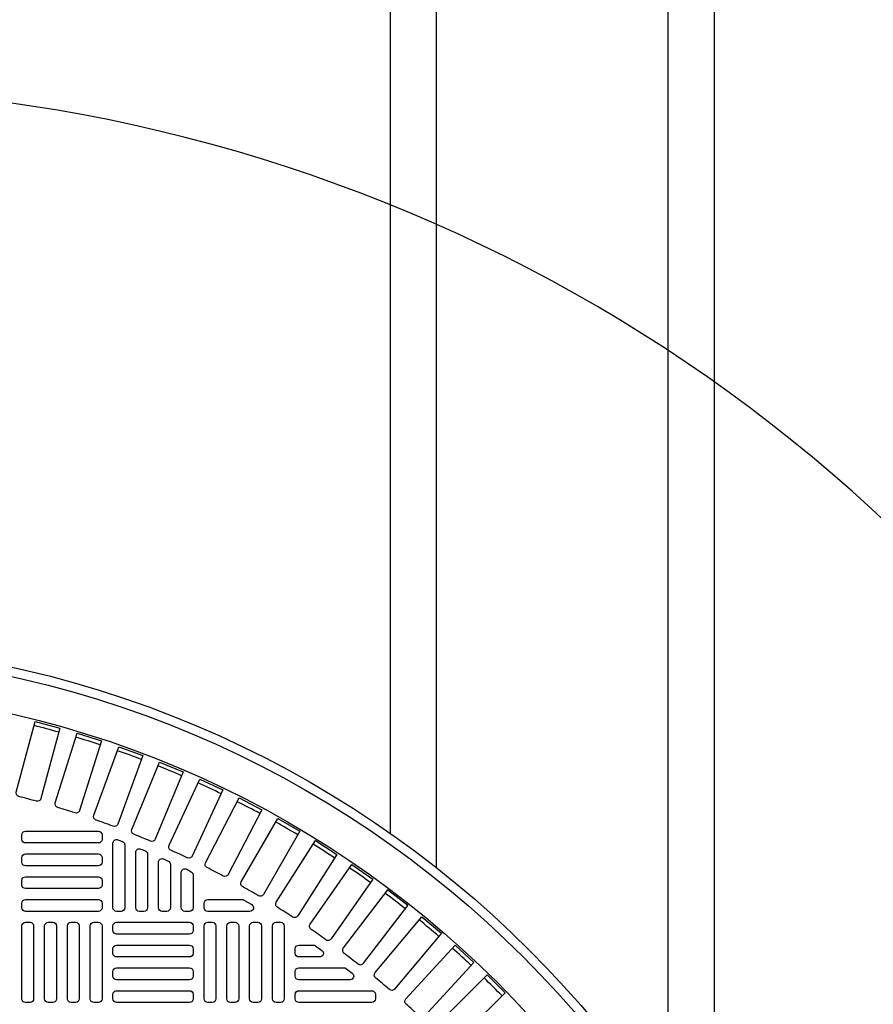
# Model space of a CAD drawing. Extents: x -169 to 6736, y -208 to 3022.
# Tile 475 of 656: x 1876 to 1895, y 1332 to 1353. Entities that reach past the tile are written whole.
import ezdxf

# ---------------------------------------------------------------- set-up
doc = ezdxf.new("R2010")
doc.units = 0
doc.header["$MEASUREMENT"] = 0
doc.header["$PDSIZE"] = 1
doc.layers.get('DEFPOINTS').update_dxf_attribs({"linetype": 'CONTINUOUS'})
for name, color, linetype in [('DIM', 3, 'CONTINUOUS'), ('TANK-MANHOLE-COVER-40', 2, 'CONTINUOUS'), ('TANK-MANHOLE-COVER-HATCH-40', 252, 'CONTINUOUS'), ('TANK-SLOPE', 3, 'CONTINUOUS'), ('TANK-UST-RIB', 7, 'CONTINUOUS')]:
    doc.layers.add(name, color=color, linetype=linetype)
doc.styles.add('SIMPLEX', font='simplex')
doc.dimstyles.new('DIM64', dxfattribs={"dimscale": 64, "dimtxt": 0.09375, "dimasz": 0.09375, "dimexe": 0.0625, "dimexo": 0.0625, "dimgap": 0.046875, "dimtad": 1, "dimdec": 4, "dimzin": 3, "dimdsep": 46, "dimlunit": 4, "dimtxsty": 'SIMPLEX', "dimcen": 0, "dimclrd": 256, "dimclre": 256, "dimclrt": 256, "dimadec": 0, "dimazin": 0, "dimtfac": 1, "dimtdec": 4, "dimtmove": 0, "dimatfit": 3, "dimfxl": 1, "dimfrac": 2, "dimtolj": 1, "dimtzin": 0, "dimarcsym": 0})

# ---------------------------------------------------------------- blocks, each defined once
blk = doc.blocks.new('*D33')
at = {"layer": 'DEFPOINTS', "color": 0, "transparency": 16777216}
for p in [(1800.266, 1380.018), (2061.773, 1380.018), (2061.773, 1254.018)]:
    blk.add_point(p, dxfattribs=at)
at = {"layer": 'DIM', "lineweight": -2, "transparency": 16777216}
for p, q in [((1804.266, 1380.018), (2065.773, 1380.018)), ((2061.773, 1260.018), (2061.773, 1374.018))]:
    blk.add_line(p, q, dxfattribs=at)
at = {"layer": 'DIM', "transparency": 16777216}
for points in [[(2060.773, 1374.018), (2062.773, 1374.018), (2061.773, 1380.018)], [(2060.773, 1260.018), (2062.773, 1260.018), (2061.773, 1254.018)]]:
    blk.add_solid(points, dxfattribs=at)
at = {"layer": 'DIM', "transparency": 16777216, "insert": (2055.201, 1317.018), "char_height": 6, "attachment_point": 5, "rotation": 90, "style": 'SIMPLEX'}
blk.add_mtext('\\A1;10\'-6"', dxfattribs=at)

msp = doc.modelspace()

# ---------------------------------------------------------------- linework, layer by layer
at = {"layer": 'TANK-MANHOLE-COVER-40', "color": 4, "linetype": 'Continuous'}
msp.add_circle((1871.12201, 1317.01762), 22.63902, dxfattribs=at)
at = {"layer": 'TANK-MANHOLE-COVER-40', "color": 1, "linetype": 'Continuous'}
msp.add_circle((1871.12201, 1317.01762), 22.44094, dxfattribs=at)
at = {"layer": 'TANK-MANHOLE-COVER-40', "color": 2, "linetype": 'Continuous'}
msp.add_circle((1871.12201, 1317.01762), 21.65354, dxfattribs=at)
at = {"layer": 'TANK-MANHOLE-COVER-HATCH-40', "linetype": 'Continuous'}
for points in [[(1876.47735, 1336.24643, 0.00491171), (1876.09856, 1336.34793, -0.41709369), (1876.04213, 1336.44456), (1876.44997, 1337.96664), (1876.98237, 1337.82398), (1876.57453, 1336.30191, -0.41709369), (1876.47735, 1336.24643)], [(1877.311, 1335.99454, 0.00491171), (1876.937, 1336.11246, -0.41709369), (1876.88484, 1336.21146), (1877.35869, 1337.7143), (1877.88436, 1337.54856), (1877.41051, 1336.04572, -0.41709369), (1877.311, 1335.99454)], [(1878.13287, 1335.70651, 0.00491171), (1877.76437, 1335.84064, -0.41709369), (1877.71658, 1335.94182), (1878.25553, 1337.42256), (1878.77347, 1337.23405), (1878.23452, 1335.75331, -0.41709369), (1878.13287, 1335.70651)], [(1878.9414, 1335.38292, 0.00491171), (1878.5791, 1335.53299, -0.41709369), (1878.53577, 1335.63616), (1879.13879, 1337.09198), (1879.64801, 1336.88105), (1879.04499, 1335.42523, -0.41709369), (1878.9414, 1335.38292)], [(1879.73504, 1335.02436, 0.00491171), (1879.37963, 1335.19009, -0.41709369), (1879.34084, 1335.29505), (1880.00679, 1336.72319), (1880.50633, 1336.49025), (1879.84038, 1335.06212, -0.41709369), (1879.73504, 1335.02436)], [(1880.51228, 1334.63153, 0.00491171), (1880.16444, 1334.8126, -0.41709369), (1880.13027, 1334.91916), (1880.85788, 1336.31688), (1881.34678, 1336.06238), (1880.61917, 1334.66465, -0.41709369), (1880.51228, 1334.63153)], [(1881.27165, 1334.20516, 0.00491171), (1880.93204, 1334.40124, -0.41709369), (1880.90255, 1334.50919), (1881.69043, 1335.87384), (1882.16777, 1335.59825), (1881.37988, 1334.2336, -0.41709369), (1881.27165, 1334.20516)], [(1882.0117, 1333.74608, 0.00491171), (1881.68096, 1333.95679, -0.41709369), (1881.65621, 1334.06592), (1882.50287, 1335.39491), (1882.96773, 1335.09876), (1882.12107, 1333.76977, -0.41709369), (1882.0117, 1333.74608)], [(1882.73102, 1333.25516, 0.00491171), (1882.40979, 1333.48009, -0.41709369), (1882.38982, 1333.5902), (1883.29364, 1334.88099), (1883.74514, 1334.56485), (1882.84132, 1333.27405, -0.41709369), (1882.73102, 1333.25516)], [(1883.42825, 1332.73333, 0.41709369), (1883.53926, 1332.74739), (1884.49853, 1333.99753), (1884.06125, 1334.33307), (1883.10198, 1333.08293, 0.41709369), (1883.11713, 1332.97206, -0.00491171), (1883.42825, 1332.73333)], [(1880.9202, 1334.12392, -0.1342636), (1880.96027, 1334.11297), (1881.12677, 1334.01454, -0.76325856), (1881.08671, 1333.86802), (1880.17713, 1333.86802), (1880.17713, 1333.86802, -0.41421356), (1880.09839, 1333.94676), (1880.09839, 1334.04518), (1880.09839, 1334.04518, -0.41421356), (1880.17713, 1334.12392), (1880.94173, 1334.12392)], [(1884.10204, 1332.18158, 0.00491171), (1883.80164, 1332.43365, -0.41709369), (1883.79134, 1332.54508), (1884.80422, 1333.75219), (1885.22645, 1333.3979), (1884.21357, 1332.19079, -0.41709369), (1884.10204, 1332.18158)], [(1882.46019, 1333.13967, -0.15754945), (1882.50627, 1333.12478), (1882.64267, 1333.02636, -0.72778796), (1882.5966, 1332.88377), (1882.14564, 1332.88377), (1882.14564, 1332.88377, -0.41421356), (1882.0669, 1332.96251), (1882.0669, 1333.06093), (1882.0669, 1333.06093, -0.41421356), (1882.14564, 1333.13967), (1882.48564, 1333.13967)], [(1883.12629, 1332.64755, -0.16819223), (1883.17497, 1332.63069), (1883.3001, 1332.53227, -0.71204699), (1883.25142, 1332.39164), (1882.14564, 1332.39164), (1882.14564, 1332.39164, -0.41421356), (1882.0669, 1332.47038), (1882.0669, 1332.56881), (1882.0669, 1332.56881, -0.41421356), (1882.14564, 1332.64755), (1883.15355, 1332.64755)], [(1885.37428, 1330.99259, 0.00491171), (1885.09698, 1331.26989, -0.41709369), (1885.09643, 1331.38179), (1886.21067, 1332.49602), (1886.60041, 1332.10628), (1885.48618, 1330.99204, -0.41709369), (1885.37428, 1330.99259)]]:
    msp.add_lwpolyline(points, format="xyb", dxfattribs=at)
at = {"layer": 'TANK-MANHOLE-COVER-HATCH-40', "linetype": 'Continuous', "flags": 128}
for points in [[(1877.89367, 1335.42314, -0.41421356), (1877.81493, 1335.3444), (1876.24012, 1335.3444, -0.41421356), (1876.16138, 1335.42314), (1876.16138, 1335.52156, -0.41421356), (1876.24012, 1335.6003), (1877.81493, 1335.6003, -0.41421356), (1877.89367, 1335.52156)], [(1877.89367, 1334.93101, -0.41421356), (1877.81493, 1334.85227), (1876.24012, 1334.85227, -0.41421356), (1876.16138, 1334.93101), (1876.16138, 1335.02944, -0.41421356), (1876.24012, 1335.10818), (1877.81493, 1335.10818, -0.41421356), (1877.89367, 1335.02944)], [(1877.89367, 1334.43888, -0.41421356), (1877.81493, 1334.36014), (1876.24012, 1334.36014, -0.41421356), (1876.16138, 1334.43888), (1876.16138, 1334.53731, -0.41421356), (1876.24012, 1334.61605), (1877.81493, 1334.61605, -0.41421356), (1877.89367, 1334.53731)], [(1877.89367, 1333.94676, -0.41421356), (1877.81493, 1333.86802), (1876.24012, 1333.86802, -0.41421356), (1876.16138, 1333.94676), (1876.16138, 1334.04518, -0.41421356), (1876.24012, 1334.12392), (1877.81493, 1334.12392, -0.41421356), (1877.89367, 1334.04518)], [(1876.24012, 1331.89951, -0.41421356), (1876.16138, 1331.97825), (1876.16138, 1333.55306, -0.41421356), (1876.24012, 1333.6318), (1876.33855, 1333.6318, -0.41421356), (1876.41729, 1333.55306), (1876.41729, 1331.97825, -0.41421356), (1876.33855, 1331.89951)], [(1876.73225, 1331.89951, -0.41421356), (1876.65351, 1331.97825), (1876.65351, 1333.55306, -0.41421356), (1876.73225, 1333.6318), (1876.83067, 1333.6318, -0.41421356), (1876.90941, 1333.55306), (1876.90941, 1331.97825, -0.41421356), (1876.83067, 1331.89951)], [(1877.22438, 1331.89951, -0.41421356), (1877.14564, 1331.97825), (1877.14564, 1333.55306, -0.41421356), (1877.22438, 1333.6318), (1877.3228, 1333.6318, -0.41421356), (1877.40154, 1333.55306), (1877.40154, 1331.97825, -0.41421356), (1877.3228, 1331.89951)], [(1877.7165, 1331.89951, -0.41421356), (1877.63776, 1331.97825), (1877.63776, 1333.55306, -0.41421356), (1877.7165, 1333.6318), (1877.81493, 1333.6318, -0.41421356), (1877.89367, 1333.55306), (1877.89367, 1331.97825, -0.41421356), (1877.81493, 1331.89951)], [(1878.12989, 1333.55306, -0.41421356), (1878.20863, 1333.6318), (1879.78343, 1333.6318, -0.41421356), (1879.86217, 1333.55306), (1879.86217, 1333.45463, -0.41421356), (1879.78343, 1333.37589), (1878.20863, 1333.37589, -0.41421356), (1878.12989, 1333.45463)], [(1880.17713, 1331.89951, -0.41421356), (1880.09839, 1331.97825), (1880.09839, 1333.55306, -0.41421356), (1880.17713, 1333.6318), (1880.27556, 1333.6318, -0.41421356), (1880.3543, 1333.55306), (1880.3543, 1331.97825, -0.41421356), (1880.27556, 1331.89951)], [(1880.66926, 1331.89951, -0.41421356), (1880.59052, 1331.97825), (1880.59052, 1333.55306, -0.41421356), (1880.66926, 1333.6318), (1880.76768, 1333.6318, -0.41421356), (1880.84642, 1333.55306), (1880.84642, 1331.97825, -0.41421356), (1880.76768, 1331.89951)], [(1881.16138, 1331.89951, -0.41421356), (1881.08264, 1331.97825), (1881.08264, 1333.55306, -0.41421356), (1881.16138, 1333.6318), (1881.25981, 1333.6318, -0.41421356), (1881.33855, 1333.55306), (1881.33855, 1331.97825, -0.41421356), (1881.25981, 1331.89951)], [(1881.65351, 1331.89951, -0.41421356), (1881.57477, 1331.97825), (1881.57477, 1333.55306, -0.41421356), (1881.65351, 1333.6318), (1881.75193, 1333.6318, -0.41421356), (1881.83067, 1333.55306), (1881.83067, 1331.97825, -0.41421356), (1881.75193, 1331.89951)], [(1878.12989, 1333.06093, -0.41421356), (1878.20863, 1333.13967), (1879.78343, 1333.13967, -0.41421356), (1879.86217, 1333.06093), (1879.86217, 1332.96251, -0.41421356), (1879.78343, 1332.88377), (1878.20863, 1332.88377, -0.41421356), (1878.12989, 1332.96251)], [(1878.12989, 1332.56881, -0.41421356), (1878.20863, 1332.64755), (1879.78343, 1332.64755, -0.41421356), (1879.86217, 1332.56881), (1879.86217, 1332.47038, -0.41421356), (1879.78343, 1332.39164), (1878.20863, 1332.39164, -0.41421356), (1878.12989, 1332.47038)], [(1878.12989, 1332.07668, -0.41421356), (1878.20863, 1332.15542), (1879.78343, 1332.15542, -0.41421356), (1879.86217, 1332.07668), (1879.86217, 1331.97825, -0.41421356), (1879.78343, 1331.89951), (1878.20863, 1331.89951, -0.41421356), (1878.12989, 1331.97825)]]:
    msp.add_lwpolyline(points, format="xyb", close=True, dxfattribs=at)
at = {"layer": 'TANK-MANHOLE-COVER-HATCH-40', "linetype": 'Continuous'}
for points in [[(1878.38579, 1335.30193), (1878.38579, 1333.94676), (1878.38579, 1333.94676, -0.41421356), (1878.30705, 1333.86802), (1878.20863, 1333.86802), (1878.20863, 1333.86802, -0.41421356), (1878.12989, 1333.94676), (1878.12989, 1335.34012, -0.52729524), (1878.23711, 1335.41353), (1878.33554, 1335.37533, -0.30950451)], [(1878.87792, 1335.10081), (1878.87792, 1333.94676), (1878.87792, 1333.94676, -0.41421356), (1878.79918, 1333.86802), (1878.70075, 1333.86802), (1878.70075, 1333.86802, -0.41421356), (1878.62201, 1333.94676), (1878.62201, 1335.14209, -0.53592322), (1878.7312, 1335.2147), (1878.82963, 1335.17343, -0.30214843)], [(1879.37004, 1334.88389), (1879.37004, 1333.94676), (1879.37004, 1333.94676, -0.41421356), (1879.2913, 1333.86802), (1879.19288, 1333.86802), (1879.19288, 1333.86802, -0.41421356), (1879.11414, 1333.94676), (1879.11414, 1334.92835, -0.54471323), (1879.2253, 1335.00011), (1879.32372, 1334.95565, -0.2947387)], [(1879.86217, 1334.65441), (1879.86217, 1333.94676), (1879.86217, 1333.94676, -0.41421356), (1879.78343, 1333.86802), (1879.68501, 1333.86802), (1879.68501, 1333.86802, -0.41421356), (1879.60627, 1333.94676), (1879.60627, 1334.71124, -0.57735027), (1879.72438, 1334.77943), (1879.8228, 1334.7226, -0.26794919)], [(1884.45658, 1331.97767), (1885.52115, 1333.13945), (1885.92752, 1332.76708), (1884.86295, 1331.6053, -0.41709369), (1884.75113, 1331.60097, 0.00491171), (1884.46201, 1331.8659, -0.41709369)], [(1882.0669, 1332.07668, -0.41421356), (1882.14564, 1332.15542), (1883.72044, 1332.15542, -0.41421356), (1883.79918, 1332.07668), (1883.79918, 1331.97825, -0.41421356), (1883.72044, 1331.89951), (1882.14564, 1331.89951, -0.41421356), (1882.0669, 1331.97825)]]:
    msp.add_lwpolyline(points, format="xyb", close=True, dxfattribs=at)
for start, end in [(74.266426, 75.733574), (71.766426, 73.233574), (69.266426, 70.733574), (66.766426, 68.233574), (64.266426, 65.733574), (61.766426, 63.233574), (59.266426, 60.733574), (56.766426, 58.233574), (54.266426, 55.733574), (51.766426, 53.233574), (49.266426, 50.733574), (46.766426, 48.233574), (44.266426, 45.733574)]:
    msp.add_arc((1871.12201, 1317.01762), 21.52559, start, end, dxfattribs=at)
at = {"layer": 'TANK-SLOPE'}
msp.add_lwpolyline([(1867.62201, 1282.43278), (1870.53706, 1282.38354, 1.01702303), (1870.53768, 1351.65172), (1868.62201, 1351.6194)], format="xyb", dxfattribs=at)
at = {"layer": 'TANK-UST-RIB'}
for p, q in [((1885.12201, 1334.80955), (1885.12201, 1380.01839)), ((1890.12201, 1329.32795), (1890.12201, 1380.01839)), ((1884.12201, 1335.55283), (1884.12201, 1378.01839)), ((1891.12201, 1327.62619), (1891.12201, 1378.01839))]:
    msp.add_line(p, q, dxfattribs=at)

# ---------------------------------------------------------------- dimensions: what is measured, and where the dimension line sits
at = {"layer": 'DIM'}
dim = msp.add_linear_dim(base=(2061.77254, 1380.01839), p1=(2061.77254, 1254.01839), p2=(1800.26617, 1380.01839), angle=90, dimstyle='DIM64', dxfattribs=at)
dim.commit()
dim.dimension.update_dxf_attribs({"geometry": '*D33', "text_midpoint": (2055.20111, 1317.01839)})

doc.saveas('drawing.dxf')
